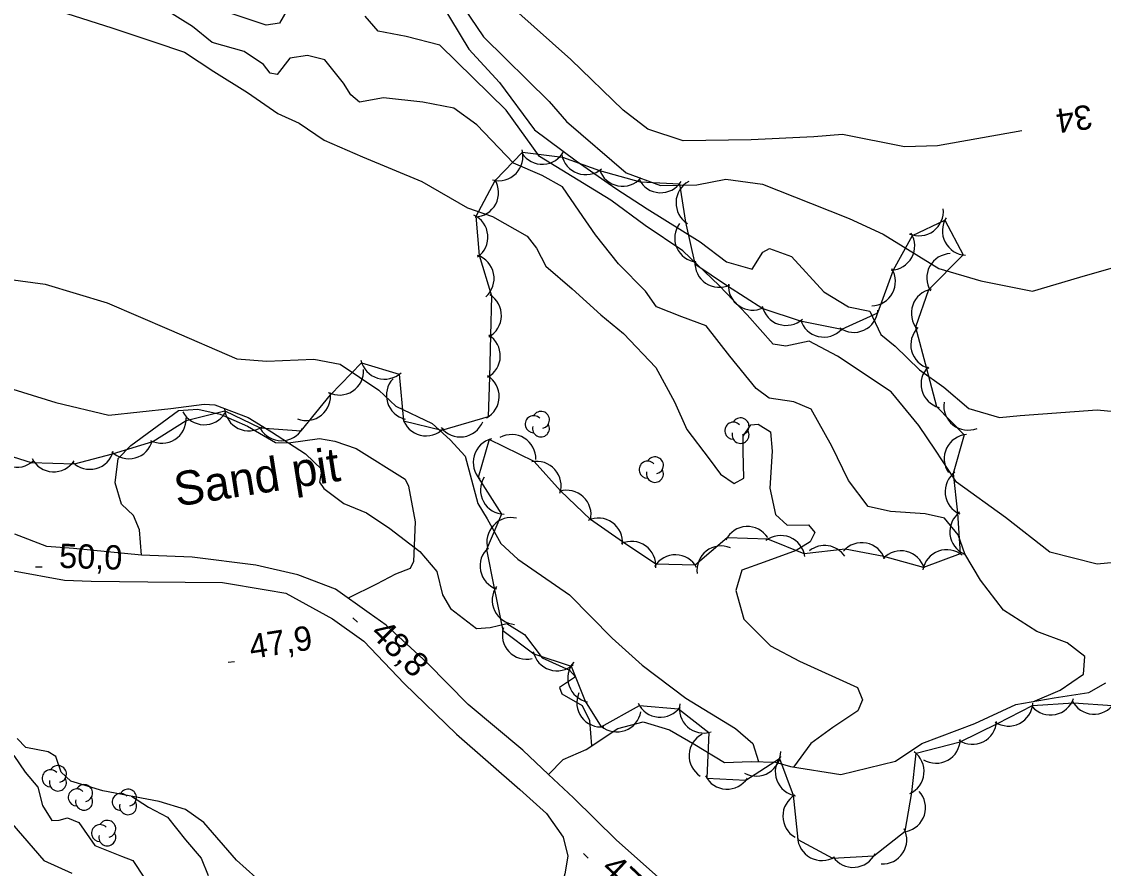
# Model space of a CAD drawing. Extents: x 646142 to 649934, y 5874075 to 5876351.
# Drawn here: x 647791.7 to 647925.3, y 5875635.7 to 5875740.3 of the extents above; entities that cross this region are included whole.
import ezdxf

# ---------------------------------------------------------------- set-up
doc = ezdxf.new("R2010")
doc.units = 0
for name, color, linetype in [('Niveau 1', 7, 'Continuous'), ('Niveau 2', 7, 'Continuous'), ('Niveau 21', 7, 'Continuous'), ('Niveau 3', 7, 'Continuous'), ('Niveau 44', 7, 'Continuous'), ('Niveau 54', 7, 'Continuous')]:
    doc.layers.add(name, color=color, linetype=linetype)

msp = doc.modelspace()

# ---------------------------------------------------------------- linework, layer by layer
at = {"layer": 'Niveau 1'}
for points in [[(647824.48, 5875741.64), (647823.57, 5875740.08), (647821.93, 5875739.84), (647817.75, 5875741.23)], [(647932.71, 5875674.05), (647924.53, 5875673.29), (647918.69, 5875674.78), (647913.22, 5875679.05), (647907.17, 5875683.39), (647904.58, 5875687.37), (647902.51, 5875690.41), (647899.11, 5875694.55), (647892.48, 5875698.96), (647888.96, 5875700.81), (647886.08, 5875700.18), (647884.52, 5875700.46), (647881.32, 5875704.05), (647877.84, 5875707.67), (647873.39, 5875711.97), (647868.74, 5875715.1), (647864.5, 5875718.21), (647855.66, 5875723.6), (647851.56, 5875729.35), (647843.38, 5875737.37), (647839.23, 5875738.42), (647835.74, 5875739.07), (647834.17, 5875740.95)]]:
    msp.add_lwpolyline(points, dxfattribs=at)
at = {"layer": 'Niveau 2'}
for points in [[(647842.31, 5875744.6), (647846.94, 5875736.85), (647850.73, 5875732.73), (647855.07, 5875726.9), (647860.19, 5875723.09), (647865.11, 5875719.66), (647868.97, 5875717.14), (647875.53, 5875713.08), (647878.77, 5875710.62), (647881.92, 5875709.69), (647883.26, 5875711.82), (647884.07, 5875712.25), (647886.77, 5875711.27), (647890.8, 5875706.89), (647893.81, 5875705.04), (647896.47, 5875704.51), (647897.81, 5875701.63), (647899.59, 5875700.21), (647902.58, 5875697.27), (647905.61, 5875695.13), (647908.69, 5875692.49), (647912.48, 5875691.4), (647915.01, 5875691.65), (647924.54, 5875692.35), (647933.98, 5875691.44)], [(647844.77, 5875744.32), (647848.78, 5875738.38), (647856.86, 5875730.4), (647859.02, 5875727.94), (647866.37, 5875721.61), (647870.61, 5875720.04), (647875.1, 5875720.1), (647878.67, 5875720.81), (647883.22, 5875720.19), (647889.13, 5875717.83), (647893.9, 5875715.97), (647898.12, 5875714.01), (647904.98, 5875709.8), (647910.18, 5875708.28), (647916.55, 5875706.99)], [(647797.32, 5875741.28), (647802.87, 5875739.51), (647808.06, 5875737.77), (647811.86, 5875736.51), (647815.48, 5875734.1), (647819.62, 5875731.51), (647823.36, 5875728.94), (647826.02, 5875727.74), (647829.1, 5875725.61), (647833.81, 5875723.59), (647841.16, 5875720.54), (647846.78, 5875717.26), (647849.87, 5875716.21), (647854.17, 5875713.76), (647855.32, 5875712.28), (647856.48, 5875710.08), (647859.73, 5875707.29), (647863.25, 5875704.08), (647866.06, 5875701.75), (647870.06, 5875697.57), (647872.36, 5875693.32), (647873.86, 5875689.91), (647876.62, 5875686.28), (647878.04, 5875684.38), (647879.72, 5875683.25), (647880.91, 5875683.88), (647880.83, 5875687.22), (647880.83, 5875689.09), (647881.78, 5875690.49), (647882.67, 5875690.58), (647884.18, 5875689.6), (647884.39, 5875687.24), (647884.13, 5875682.68), (647884.82, 5875679.41), (647886.24, 5875678.08), (647888.89, 5875678.12), (647889.65, 5875677.18), (647889.08, 5875676.05), (647887.37, 5875674.96), (647883.43, 5875673.54), (647880.64, 5875672.52)], [(647908.17, 5875674.56), (647907.36, 5875676.9), (647905.66, 5875678.94), (647903.28, 5875679.5), (647899.03, 5875679.79), (647896.24, 5875680.38), (647893.82, 5875683.62), (647891.78, 5875687.86), (647889.21, 5875692.4), (647887.08, 5875693.33), (647884.02, 5875693.77), (647882.44, 5875694.97), (647879.17, 5875698.94), (647876.25, 5875702.72), (647873.25, 5875703.8), (647870.12, 5875705.04), (647868.77, 5875707), (647865.43, 5875710.34), (647862.58, 5875713.95), (647860.59, 5875716.88), (647858.53, 5875719.87), (647856.02, 5875721.28), (647852.47, 5875722.77), (647847.93, 5875727.51), (647845.09, 5875729.58), (647841.26, 5875730.31), (647836.41, 5875730.85), (647833.47, 5875730.34), (647832.37, 5875731.23), (647831.46, 5875732.65), (647829.18, 5875735.56), (647827.02, 5875736.08), (647824.87, 5875735.74), (647823.31, 5875733.73), (647822.44, 5875733.89), (647821.61, 5875734.97), (647819.2, 5875736.56), (647815.28, 5875737.69), (647812.84, 5875739.68), (647809.47, 5875741.76)], [(647915.23, 5875726.8), (647904.82, 5875724.93), (647900.75, 5875724.79), (647893.1, 5875726.32), (647889.55, 5875726.05), (647881.81, 5875725.68), (647873.42, 5875725.55), (647869.05, 5875726.99), (647866, 5875729.35), (647859.53, 5875735.58), (647852.74, 5875741.62)], [(647738.07, 5875734.21), (647741.64, 5875730.39), (647747.04, 5875725.1), (647751.6, 5875717.41), (647755.95, 5875711.23), (647758.17, 5875708.01), (647762.33, 5875703.85), (647765.61, 5875701.98), (647772.14, 5875699.14), (647780.11, 5875697.12), (647788.9, 5875695.42), (647795.98, 5875693.26), (647802.5, 5875691.67), (647810.15, 5875692.51), (647814.27, 5875693.04), (647815.58, 5875692.95)], [(647764.14, 5875735.22), (647763.82, 5875732.52), (647764.8, 5875728.08), (647768.05, 5875722.86), (647771.74, 5875719.66), (647775.77, 5875715.88), (647780.39, 5875712.33), (647786.98, 5875708.86), (647794.65, 5875707.83), (647802.32, 5875705.56), (647809.96, 5875702.26), (647818.32, 5875698.64)], [(647916.55, 5875706.99), (647922.39, 5875708.71), (647933.29, 5875711.85), (647941.99, 5875713.67), (647952.46, 5875713.22), (647960.98, 5875712.85), (647973.58, 5875713.02), (647978.5, 5875712.43), (647981.26, 5875710.12), (647984.16, 5875706.91)], [(647818.32, 5875698.64), (647822.01, 5875698.34), (647827.81, 5875698.59), (647831.08, 5875697.96), (647835.84, 5875694.77), (647837.94, 5875692.78), (647842.43, 5875690.63), (647844.64, 5875688.65), (647846.52, 5875686.63), (647848.07, 5875680.79), (647849.2, 5875678.87), (647850.89, 5875675.82), (647852.99, 5875673.88)], [(647815.58, 5875692.95), (647819.72, 5875691.4), (647822.59, 5875689.6), (647826.78, 5875686.92), (647828.82, 5875684.98), (647828.51, 5875683.42), (647829.04, 5875682.63), (647831.52, 5875680.79), (647834.33, 5875679.61), (647837.21, 5875677.7), (647840.91, 5875674.86), (647842.99, 5875672.36), (647843.71, 5875669.49), (647844.71, 5875667.79), (647847.92, 5875665.35), (647849.6, 5875665.46), (647851.64, 5875665.96), (647853.84, 5875664.6), (647856.02, 5875661.72), (647859.37, 5875660.2), (647860.12, 5875659.37), (647858.16, 5875658.04), (647858.45, 5875657.28), (647860.95, 5875655.84), (647861.85, 5875653.96), (647862.08, 5875650.83)], [(647916.58, 5875656.3), (647919.96, 5875657.71), (647922.84, 5875659.71), (647923.01, 5875661.89), (647920.83, 5875663.55), (647917.07, 5875664.97), (647912.98, 5875667.62), (647910.13, 5875671.29), (647908.17, 5875674.56)], [(647852.99, 5875673.88), (647859.37, 5875669.5), (647864.65, 5875664.16), (647868.34, 5875660.8), (647873.73, 5875656.72), (647879.88, 5875652.99), (647882.02, 5875651.12), (647882.72, 5875648.9)], [(647880.64, 5875672.52), (647879.91, 5875670.01), (647880.91, 5875666.48), (647884.2, 5875663.19), (647887.76, 5875661.29), (647894.95, 5875658.06), (647895.54, 5875656.54), (647894.98, 5875655.18), (647891.89, 5875653.11), (647889.19, 5875651.13), (647887.03, 5875648.23)], [(647790.76, 5875649.65), (647792.19, 5875647.6), (647793.76, 5875645.74), (647794.3, 5875643.49), (647795.48, 5875641.64), (647796.38, 5875641.68), (647797.42, 5875641.96), (647798.82, 5875641.37), (647800.76, 5875638.53), (647804.08, 5875637.24), (647805.47, 5875636.71), (647806.91, 5875634.5)], [(647805.3, 5875644.63), (647807.39, 5875643.29), (647809.73, 5875642.03), (647811.98, 5875639.25), (647813.89, 5875636.99), (647814.79, 5875634.82)], [(647790.55, 5875641.28), (647794.5, 5875636.69), (647797.95, 5875635.13)]]:
    msp.add_lwpolyline(points, dxfattribs=at)
at = {"layer": 'Niveau 21'}
for points in [[(647870.34, 5875634.65), (647865.19, 5875639.2), (647859.88, 5875644.42), (647856.79, 5875647.31), (647853.6, 5875650.32), (647846.89, 5875655.95), (647841.8, 5875661.08), (647836.76, 5875665.75), (647834.64, 5875667.25), (647830.5, 5875670.19), (647825.83, 5875671.97), (647820.65, 5875673.14), (647812.78, 5875674.14), (647806.56, 5875674.4), (647798.16, 5875675.23), (647794.87, 5875675.46), (647790.9, 5875676.97)], [(647790.74, 5875672.45), (647797.04, 5875671.29), (647800.32, 5875671.17), (647807.31, 5875671.1), (647816.55, 5875671.03), (647821.93, 5875670.11), (647824.34, 5875669.68), (647830.14, 5875666.55), (647834, 5875663.79), (647838.98, 5875658.54), (647845.41, 5875652.31), (647853.24, 5875645.44), (647856.55, 5875642.51), (647858.62, 5875639.56), (647859.17, 5875637.24), (647858.8, 5875635.06), (647856.65, 5875627.84), (647854.06, 5875619.23), (647856.14, 5875618.66), (647857.39, 5875622.17), (647860.12, 5875630.67), (647861.12, 5875630.98), (647862.25, 5875631.07)]]:
    msp.add_lwpolyline(points, dxfattribs=at)
at = {"layer": 'Niveau 3'}
for p, q in [((647793.46, 5875672.96), (647794.26, 5875672.94)), ((647832.65, 5875666.67), (647833.21, 5875666.1)), ((647817.24, 5875661.16), (647818.03, 5875661.28)), ((647861.1, 5875637.55), (647861.68, 5875637))]:
    msp.add_line(p, q, dxfattribs=at)
at = {"layer": 'Niveau 44'}
for points in [[(647821.21, 5875690.1), (647826.25, 5875689.75), (647829.88, 5875694.17), (647833.71, 5875698.15), (647838.35, 5875696.72), (647838.9, 5875690.99), (647843.61, 5875689.82), (647849.4, 5875691.52), (647849.53, 5875696.37), (647849.67, 5875701.51), (647849.8, 5875706.37), (647848.29, 5875711.4), (647847.85, 5875716.24), (647850.19, 5875720.65), (647853.58, 5875724.13), (647858.5, 5875723.53), (647863.07, 5875721.89), (647868.12, 5875720.5), (647872.97, 5875720.25), (647873.7, 5875715.51), (647874.87, 5875710.36), (647878.88, 5875707.63), (647883.27, 5875704.83), (647887.88, 5875703.33), (647893.02, 5875702.28), (647897.43, 5875704.32), (647899.39, 5875709.6), (647901.71, 5875713.87), (647905.73, 5875715.77), (647907.97, 5875711.46), (647903.72, 5875707.14), (647902.11, 5875702.56), (647903.47, 5875697.43), (647904.7, 5875692.74), (647908.09, 5875689.25), (647906.74, 5875684.46), (647907.29, 5875679.63), (647907.62, 5875674.56), (647903.07, 5875672.88), (647898.19, 5875674.22), (647893.42, 5875675.12), (647888.37, 5875674.54), (647883.87, 5875676.37), (647878.83, 5875676.55), (647874.91, 5875673.15), (647870.06, 5875673.26), (647865.94, 5875676.02), (647861.97, 5875678.8), (647858.28, 5875682.34), (647855.03, 5875685.94), (647849.46, 5875688.66), (647848.12, 5875684), (647851, 5875679.46), (647849.13, 5875675.09), (647850.1, 5875670.33), (647851.15, 5875665.11), (647854.99, 5875662.19), (647859.6, 5875660.68), (647861.3, 5875656.35), (647863.31, 5875653.18), (647868.01, 5875655.83), (647872.85, 5875655.41), (647876.57, 5875652.49), (647876.32, 5875646.87), (647881.17, 5875646.6)], [(647788.3, 5875687.28), (647792.93, 5875685.83), (647798.27, 5875685.66), (647802.96, 5875686.92), (647807.95, 5875688.42), (647812.05, 5875691.02), (647816.83, 5875692.2), (647821.21, 5875690.1)], [(647881.17, 5875646.6), (647885.29, 5875649.3), (647886.98, 5875644.75), (647887.56, 5875639.27), (647891.85, 5875636.99), (647896.96, 5875637.27), (647900.83, 5875640.33), (647901.66, 5875645.1), (647902.17, 5875649.93), (647907.61, 5875651.34), (647912.21, 5875653.62), (647916.55, 5875655.81), (647921.6, 5875656.16), (647926.44, 5875655.85)]]:
    msp.add_lwpolyline(points, dxfattribs=at)
for centre, radius, start, end in [((647850.63, 5875723.62), 3, 255.7027, 15.6807), ((647856.02, 5875725.65), 3, 212.8408, 332.8188), ((647861.38, 5875724.37), 3, 190.2998, 310.2777), ((647847.63, 5875719.16), 3, 271.807, 31.785), ((647865.93, 5875722.94), 3, 198.8431, 318.8211), ((647870.64, 5875722.14), 3, 207.0801, 327.058), ((647875.53, 5875717.89), 3, 118.455, 238.4329), ((647902.54, 5875716.83), 3, 246.3402, 6.3182), ((647846.31, 5875713.66), 3, 305.2376, 65.2156), ((647908.41, 5875714.43), 3, 147.4816, 267.4595), ((647875.37, 5875713.55), 3, 143.6695, 263.6474), ((647899, 5875712.58), 3, 271.4817, 31.4596), ((647847.07, 5875708.56), 3, 311.2851, 71.263), ((647906.49, 5875708.62), 3, 91.7817, 211.7597), ((647877.87, 5875710.46), 3, 175.8109, 295.7889), ((647896.62, 5875708.18), 3, 271.4817, 31.4596), ((647882, 5875707.64), 3, 175.8109, 295.7889), ((647847.98, 5875703.99), 3, 298.4404, 58.4183), ((647904.58, 5875704.27), 3, 100.5969, 220.5748), ((647886.12, 5875705.76), 3, 192.0298, 312.0077), ((647890.78, 5875704.32), 3, 196.6633, 316.6413), ((647894.48, 5875704.9), 3, 234.8157, 354.7937), ((647904.52, 5875700.37), 3, 134.7671, 254.7451), ((647847.84, 5875698.99), 3, 298.4404, 58.4183), ((647836.55, 5875699.12), 3, 192.8992, 312.8772), ((647830.97, 5875697.16), 3, 242.9405, 2.9185), ((647905.79, 5875695.53), 3, 134.7671, 254.7451), ((647839.78, 5875694.12), 3, 136.78, 256.7579), ((647847.7, 5875693.99), 3, 298.4404, 58.4183), ((647826.88, 5875694.02), 3, 248.7981, 8.7761), ((647908.59, 5875692.83), 3, 171.6463, 291.6243), ((647814.3, 5875693.5), 3, 208.0814, 328.0593), ((647819.78, 5875692.74), 3, 184.4357, 304.4136), ((647854.96, 5875690.56), 1.05, 44.1154, 269.804), ((647855.86, 5875691.09), 1.05, 282.2692, 149.7263), ((647809.05, 5875691.21), 3, 242.3594, 2.3373), ((647841.68, 5875692.12), 3, 196.1216, 316.0996), ((647845.9, 5875691.99), 3, 217.923, 337.901), ((647855.86, 5875690.04), 1.05, 166.9369, 29.6212), ((647879.6, 5875689.76), 1.05, 44.1154, 269.804), ((647880.5, 5875690.29), 1.05, 282.2692, 149.7263), ((647823.82, 5875691.51), 3, 210.1458, 330.1237), ((647850.49, 5875685.84), 3, 103.9921, 223.97), ((647852.24, 5875686.28), 3, 358.7158, 118.6937), ((647880.5, 5875689.24), 1.05, 166.9369, 29.6212), ((647908.64, 5875686.3), 3, 94.4709, 214.4489), ((647791.14, 5875688.24), 3, 192.5465, 312.5244), ((647804.98, 5875689.29), 3, 225.1066, 345.0846), ((647795.7, 5875687.68), 3, 207.0243, 327.0023), ((647800.16, 5875687.99), 3, 225.1066, 345.0846), ((647869.93, 5875685.48), 1.05, 282.2692, 149.7263), ((647855.35, 5875682.96), 3, 342.037, 102.0149), ((647869.03, 5875684.95), 1.05, 44.1154, 269.804), ((647869.93, 5875684.43), 1.05, 166.9369, 29.6212), ((647851.39, 5875682.44), 3, 148.649, 268.6269), ((647908.76, 5875682.24), 3, 126.5004, 246.4784), ((647859.04, 5875679.4), 3, 347.0911, 107.0691), ((647909.33, 5875677.28), 3, 126.5004, 246.4784), ((647852.18, 5875676.03), 3, 77.077, 197.0549), ((647862.94, 5875675.97), 3, 354.9439, 114.9219), ((647881.35, 5875674.92), 3, 33.0107, 152.9887), ((647885.45, 5875673.82), 3, 7.8367, 127.8146), ((647867.04, 5875673.09), 3, 354.9439, 114.9219), ((647878.11, 5875672.53), 3, 67.8712, 187.8491), ((647890.87, 5875672.59), 3, 33.936, 128.4223), ((647895.48, 5875672.93), 3, 19.29, 139.268), ((647851.34, 5875673.06), 3, 131.478, 251.456), ((647872.45, 5875671.44), 3, 28.7346, 148.7125), ((647900.3, 5875671.93), 3, 16.4807, 136.4586), ((647905.96, 5875672.07), 3, 50.2909, 170.2688), ((647852.84, 5875668.83), 3, 145.5143, 265.4922), ((647854.09, 5875664.54), 3, 163.0946, 283.0726), ((647857.84, 5875663.11), 3, 191.863, 311.841), ((647862.17, 5875659.23), 3, 139.1309, 259.1088), ((647863.28, 5875656.18), 3, 156.5366, 276.5145), ((647918.77, 5875657.66), 3, 221.6171, 341.5951), ((647870.58, 5875657.38), 3, 205.031, 325.009), ((647875.95, 5875655.43), 3, 167.9719, 287.9498), ((647913.58, 5875656.29), 3, 236.7862, 356.7641), ((647924.13, 5875657.76), 3, 206.3606, 326.3386), ((647865.23, 5875655.57), 3, 230.2021, 350.18), ((647909.12, 5875654.04), 3, 236.7862, 356.7641), ((647877.14, 5875649.64), 3, 117.4176, 237.3956), ((647904.63, 5875651.71), 3, 238.891, 358.869), ((647882.46, 5875650.11), 3, 241.0286, 1.0065), ((647900.16, 5875647.69), 3, 294.0641, 54.042), ((647887.79, 5875647.64), 3, 140.4445, 260.4225), ((647795.32, 5875646.84), 1.05, 44.1154, 269.804), ((647796.22, 5875647.37), 1.05, 282.2692, 149.7263), ((647796.22, 5875646.32), 1.05, 166.9369, 29.6212), ((647799.45, 5875645.01), 1.05, 282.2692, 149.7263), ((647878.84, 5875648.5), 3, 206.9102, 326.8881), ((647798.55, 5875644.48), 1.05, 44.1154, 269.804), ((647803.98, 5875643.92), 1.05, 44.1154, 269.804), ((647804.88, 5875644.45), 1.05, 282.2692, 149.7263), ((647888.72, 5875642.17), 3, 120.2819, 240.2599), ((647900.33, 5875643.2), 3, 282.5792, 42.5571), ((647799.45, 5875643.96), 1.05, 166.9369, 29.6212), ((647804.88, 5875643.4), 1.05, 166.9369, 29.6212), ((647801.42, 5875640.07), 1.05, 44.1154, 269.804), ((647802.32, 5875640.6), 1.05, 282.2692, 149.7263), ((647898.02, 5875639.26), 3, 266.9417, 26.9196), ((647802.32, 5875639.55), 1.05, 166.9369, 29.6212), ((647890.53, 5875639.69), 3, 182.0007, 301.9787), ((647894.4, 5875638.84), 3, 214.5039, 334.4818)]:
    msp.add_arc(centre, radius, start, end, dxfattribs=at)
at = {"layer": 'Niveau 54'}
for points in [[(647806.56, 5875674.4), (647806.28, 5875677.53), (647805.55, 5875679.27), (647804.07, 5875680.7), (647803.27, 5875683.33), (647803.67, 5875686.31), (647805.21, 5875687.93), (647811.12, 5875692.27), (647813.48, 5875692.4), (647816.24, 5875691.78), (647819.64, 5875690.32), (647823.1, 5875688.3)], [(647823.1, 5875688.3), (647824.69, 5875688.26), (647828.51, 5875688.78), (647830.42, 5875688.48), (647833.06, 5875687.54), (647839.09, 5875683.79), (647839.51, 5875682.93), (647840.31, 5875678.51), (647840.13, 5875673.62), (647839.7, 5875672.73), (647837.91, 5875672.06), (647835.57, 5875670.79), (647832.06, 5875669.08)], [(647856.79, 5875647.31), (647858.59, 5875649.16), (647861.45, 5875650.41), (647865.35, 5875652.99), (647868.48, 5875653.8), (647871.74, 5875652.81), (647874.84, 5875651), (647878.53, 5875648.79), (647881.82, 5875648.93), (647884.8, 5875648.82), (647886.66, 5875648.28), (647892.89, 5875647.29), (647899.62, 5875648.96), (647902.88, 5875651.15), (647909.42, 5875653.6), (647914.49, 5875655.94), (647919.22, 5875656.76), (647923.51, 5875657.44), (647925.59, 5875658.63)], [(647856.65, 5875627.84), (647854.79, 5875630.92), (647853.29, 5875631.33), (647850.88, 5875630.63), (647849.4, 5875630.82), (647846.94, 5875631.92), (647844.73, 5875631.47), (647840.17, 5875630.89), (647834.66, 5875628.4), (647831.9, 5875627.9), (647829.05, 5875628.39), (647825.33, 5875629.7), (647821.83, 5875633.51), (647818.28, 5875636.74), (647814.25, 5875641.4), (647811.98, 5875642.97), (647808.74, 5875643.99), (647801.76, 5875645.3), (647797.83, 5875646.47), (647796.61, 5875647.58), (647795.98, 5875649.54), (647795.02, 5875650.12), (647792.28, 5875650.63), (647791.17, 5875651.75)]]:
    msp.add_lwpolyline(points, dxfattribs=at)

# ---------------------------------------------------------------- texts
at = {"layer": 'Niveau 2'}
msp.add_text('34', height=3, rotation=187.9074, dxfattribs=at).set_placement((647923.7, 5875730.05))
at = {"layer": 'Niveau 3'}
for s, rotation, p in [('50,0 ', 358.1946, (647796.33, 5875672.83)), ('47,9 ', 8.9405, (647820.09, 5875661.57)), ('48,8 ', 315.0759, (647834.66, 5875664.61)), ('47,8 ', 316.6602, (647863.17, 5875635.54))]:
    msp.add_text(s, height=3, rotation=rotation, dxfattribs=at).set_placement(p)
at = {"layer": 'Niveau 54'}
msp.add_text('Sand pit', height=4.2, rotation=8.9405, dxfattribs=at).set_placement((647810.91, 5875680.39))

doc.saveas('drawing.dxf')
